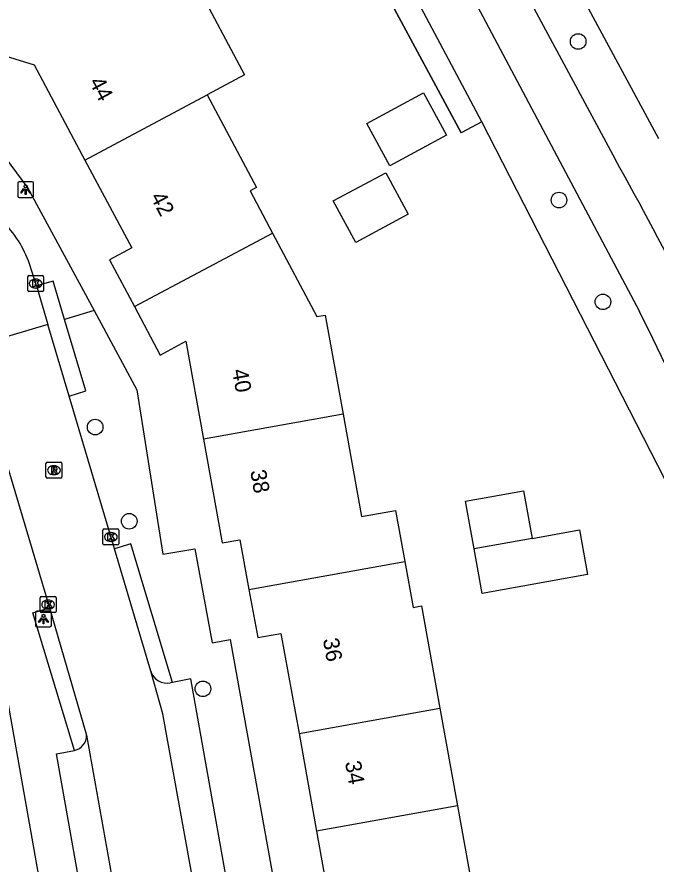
# Model space of a CAD drawing. Extents: x 157793 to 159380, y 380882 to 382313.
# Drawn here: x 158928.5 to 158968.6, y 381661.8 to 381715 of the extents above; entities that cross this region are included whole.
import ezdxf

# ---------------------------------------------------------------- set-up
doc = ezdxf.new("R2010")
doc.units = 0
for name, color, linetype in [('IMGEO_Boom', 7, 'Continuous'), ('IMGEO_Fietspad_gesloten', 7, 'Continuous'), ('IMGEO_Groenvoorziening', 7, 'Continuous'), ('IMGEO_Kolk', 7, 'Continuous'), ('IMGEO_Lichtpunt', 7, 'Continuous'), ('IMGEO_Muur', 7, 'Continuous'), ('IMGEO_Pand', 7, 'Continuous'), ('IMGEO_Pand_nummerreeks', 7, 'Continuous'), ('IMGEO_Rijbaan_lokaal_gesloten', 7, 'Continuous'), ('IMGEO_Rijbaan_lokaal_open', 7, 'Continuous'), ('IMGEO_Rioolput', 7, 'Continuous'), ('IMGEO_Voetpad_open', 7, 'Continuous')]:
    doc.layers.add(name, color=color, linetype=linetype)

msp = doc.modelspace()

# ---------------------------------------------------------------- linework, layer by layer
at = {"layer": 'IMGEO_Boom'}
for centre in [(158963.747, 381713.47), (158962.544, 381703.514), (158965.303, 381697.128), (158933.408, 381689.267), (158935.548, 381683.36), (158940.176, 381672.84)]:
    msp.add_circle(centre, 0.489, dxfattribs=at)
at = {"layer": 'IMGEO_Fietspad_gesloten'}
for points in [[(158937.957, 381758.592), (158943.705, 381747.6), (158966.061, 381706.092)], [(158947.033, 381735.237), (158967.603, 381696.522)]]:
    msp.add_lwpolyline(points, dxfattribs=at)
for centre, radius, start, end in [((158757.902, 381589.458), 238.608, 24.45982, 29.26236), ((158687.476, 381558.341), 312.354, 22.56297, 26.25616)]:
    msp.add_arc(centre, radius, start, end, dxfattribs=at)
at = {"layer": 'IMGEO_Groenvoorziening'}
msp.add_lwpolyline([(158970.074, 381684.276), (158957.704, 381708.419)], dxfattribs=at)
at = {"layer": 'IMGEO_Kolk'}
for p, q in [((158929.171, 381697.85), (158929.171, 381698.702)), ((158929.246, 381698.776), (158930.098, 381698.776)), ((158929.659, 381698.556), (158929.684, 381698.556)), ((158930.172, 381698.702), (158930.172, 381697.85)), ((158929.682, 381697.996), (158929.657, 381697.996)), ((158930.098, 381697.776), (158929.246, 381697.776)), ((158933.893, 381681.946), (158933.893, 381682.798)), ((158933.968, 381682.872), (158934.82, 381682.872)), ((158934.381, 381682.652), (158934.406, 381682.652)), ((158934.894, 381682.798), (158934.894, 381681.946)), ((158934.404, 381682.092), (158934.379, 381682.092)), ((158934.82, 381681.872), (158933.968, 381681.872)), ((158929.953, 381677.704), (158929.953, 381678.556)), ((158930.028, 381678.63), (158930.88, 381678.63)), ((158930.441, 381678.41), (158930.466, 381678.41)), ((158930.954, 381678.556), (158930.954, 381677.704)), ((158930.464, 381677.85), (158930.439, 381677.85)), ((158930.88, 381677.63), (158930.028, 381677.63))]:
    msp.add_line(p, q, dxfattribs=at)
for points in [[(158929.171, 381697.85), (158929.171, 381698.702)], [(158929.246, 381698.776), (158930.098, 381698.776)], [(158929.492, 381698.476), (158929.615, 381698.476), (158929.615, 381698.325), (158929.745, 381698.476), (158929.909, 381698.476), (158929.763, 381698.325), (158929.916, 381698.076), (158929.764, 381698.076), (158929.679, 381698.24), (158929.615, 381698.173), (158929.615, 381698.076), (158929.492, 381698.076), (158929.492, 381698.476)], [(158930.172, 381698.702), (158930.172, 381697.85)], [(158930.098, 381697.776), (158929.246, 381697.776)], [(158933.893, 381681.946), (158933.893, 381682.798)], [(158933.968, 381682.872), (158934.82, 381682.872)], [(158934.214, 381682.572), (158934.337, 381682.572), (158934.337, 381682.421), (158934.467, 381682.572), (158934.631, 381682.572), (158934.485, 381682.421), (158934.638, 381682.172), (158934.486, 381682.172), (158934.401, 381682.336), (158934.337, 381682.269), (158934.337, 381682.172), (158934.214, 381682.172), (158934.214, 381682.572)], [(158934.894, 381682.798), (158934.894, 381681.946)], [(158934.82, 381681.872), (158933.968, 381681.872)], [(158929.953, 381677.704), (158929.953, 381678.556)], [(158930.028, 381678.63), (158930.88, 381678.63)], [(158930.274, 381678.33), (158930.397, 381678.33), (158930.397, 381678.179), (158930.527, 381678.33), (158930.691, 381678.33), (158930.545, 381678.179), (158930.698, 381677.93), (158930.546, 381677.93), (158930.461, 381678.094), (158930.397, 381678.027), (158930.397, 381677.93), (158930.274, 381677.93), (158930.274, 381678.33)], [(158930.954, 381678.556), (158930.954, 381677.704)], [(158930.88, 381677.63), (158930.028, 381677.63)]]:
    msp.add_lwpolyline(points, dxfattribs=at)
for centre, start, end in [((158929.248, 381698.7), 91.552, 178.448), ((158929.248, 381698.7), 91.552, 178.448), ((158930.096, 381698.7), 1.552, 88.448), ((158930.096, 381698.7), 1.552, 88.448), ((158929.248, 381697.852), 181.552, 268.448), ((158929.248, 381697.852), 181.552, 268.448), ((158930.096, 381697.852), 271.552, 358.448), ((158930.096, 381697.852), 271.552, 358.448), ((158933.97, 381682.796), 91.552, 178.448), ((158933.97, 381682.796), 91.552, 178.448), ((158934.818, 381682.796), 1.552, 88.448), ((158934.818, 381682.796), 1.552, 88.448), ((158933.97, 381681.948), 181.552, 268.448), ((158933.97, 381681.948), 181.552, 268.448), ((158934.818, 381681.948), 271.552, 358.448), ((158934.818, 381681.948), 271.552, 358.448), ((158930.03, 381678.554), 91.552, 178.448), ((158930.03, 381678.554), 91.552, 178.448), ((158930.878, 381678.554), 1.552, 88.448), ((158930.878, 381678.554), 1.552, 88.448), ((158930.03, 381677.706), 181.552, 268.448), ((158930.03, 381677.706), 181.552, 268.448), ((158930.878, 381677.706), 271.552, 358.448), ((158930.878, 381677.706), 271.552, 358.448)]:
    msp.add_arc(centre, 0.0765, start, end, dxfattribs=at)
for centre, major_axis, ratio, start_param, end_param in [((158929.658, 381698.276), (-0.387, 0.002), 0.722429, 4.712389, 7.853982), ((158929.683, 381698.276), (-0.39, 0.002), 0.717154, 1.570796, 4.712389), ((158934.38, 381682.372), (-0.387, 0.002), 0.722429, 4.712389, 7.853982), ((158934.405, 381682.372), (-0.39, 0.002), 0.717154, 1.570796, 4.712389), ((158930.44, 381678.13), (-0.387, 0.002), 0.722429, 4.712389, 7.853982), ((158930.465, 381678.13), (-0.39, 0.002), 0.717154, 1.570796, 4.712389)]:
    msp.add_ellipse(centre, major_axis=major_axis, ratio=ratio, start_param=start_param, end_param=end_param, dxfattribs=at)
at = {"layer": 'IMGEO_Lichtpunt'}
for p, q in [((158928.543, 381704.577), (158928.543, 381703.77)), ((158928.543, 381704.577), (158928.543, 381703.77)), ((158929.445, 381704.672), (158928.637, 381704.672)), ((158929.445, 381704.672), (158928.637, 381704.672)), ((158929.539, 381703.77), (158929.539, 381704.577)), ((158929.539, 381703.77), (158929.539, 381704.577)), ((158928.637, 381703.676), (158929.445, 381703.676)), ((158928.637, 381703.676), (158929.445, 381703.676)), ((158929.662, 381677.625), (158929.662, 381676.818)), ((158929.662, 381677.625), (158929.662, 381676.818)), ((158930.564, 381677.72), (158929.756, 381677.72)), ((158930.564, 381677.72), (158929.756, 381677.72)), ((158930.658, 381676.818), (158930.658, 381677.625)), ((158930.658, 381676.818), (158930.658, 381677.625)), ((158929.756, 381676.724), (158930.564, 381676.724)), ((158929.756, 381676.724), (158930.564, 381676.724))]:
    msp.add_line(p, q, dxfattribs=at)
for points in [[(158928.917, 381704.241), (158928.956, 381704.213), (158928.768, 381703.951), (158928.73, 381703.978), (158928.917, 381704.241)], [(158929.019, 381704.193), (158929.066, 381704.193), (158929.066, 381703.871), (158929.019, 381703.871), (158929.019, 381704.193)], [(158929.129, 381704.213), (158929.167, 381704.24), (158929.354, 381703.978), (158929.315, 381703.95), (158929.129, 381704.213)], [(158930.036, 381677.289), (158930.075, 381677.261), (158929.887, 381676.999), (158929.849, 381677.026), (158930.036, 381677.289)], [(158930.138, 381677.241), (158930.185, 381677.241), (158930.185, 381676.919), (158930.138, 381676.919), (158930.138, 381677.241)], [(158930.248, 381677.261), (158930.286, 381677.288), (158930.473, 381677.026), (158930.434, 381676.998), (158930.248, 381677.261)]]:
    msp.add_lwpolyline(points, dxfattribs=at)
for centre in [(158929.042, 381704.375), (158930.161, 381677.423)]:
    msp.add_circle(centre, 0.0994, dxfattribs=at)
for centre, start, end in [((158928.637, 381704.577), 90, 180), ((158928.637, 381704.577), 90, 180), ((158929.445, 381704.577), 0, 90), ((158929.445, 381704.577), 0, 90), ((158928.637, 381703.77), 180, 270), ((158928.637, 381703.77), 180, 270), ((158929.445, 381703.77), 270, 0), ((158929.445, 381703.77), 270, 360), ((158929.756, 381677.625), 90, 180), ((158929.756, 381677.625), 90, 180), ((158930.564, 381677.625), 0, 90), ((158930.564, 381677.625), 0, 90), ((158929.756, 381676.818), 180, 270), ((158929.756, 381676.818), 180, 270), ((158930.564, 381676.818), 270, 0), ((158930.564, 381676.818), 270, 360)]:
    msp.add_arc(centre, 0.0946, start, end, dxfattribs=at)
at = {"layer": 'IMGEO_Muur'}
msp.add_lwpolyline([(158951.78, 381716.344), (158956.396, 381707.73)], dxfattribs=at)
at = {"layer": 'IMGEO_Pand'}
for points in [[(158928.445, 381718.593), (158931.401, 381717.693), (158932.018, 381716.536), (158935.459, 381718.371), (158936.902, 381715.665), (158937.357, 381715.907), (158939.713, 381717.163), (158942.798, 381711.375), (158940.443, 381710.119)], [(158926.789, 381712.857), (158929.571, 381712.01), (158932.764, 381706.024)], [(158950.48, 381708.318), (158954.024, 381710.246), (158955.47, 381707.589), (158951.926, 381705.661), (158950.48, 381708.318)], [(158932.764, 381706.024), (158940.443, 381710.119)], [(158940.443, 381710.119), (158943.542, 381704.31), (158943.135, 381704.093), (158944.55, 381701.441)], [(158932.764, 381706.024), (158935.701, 381700.516), (158934.307, 381699.772), (158935.872, 381696.837)], [(158949.788, 381700.853), (158948.368, 381703.467), (158951.667, 381705.217), (158953.069, 381702.637), (158949.788, 381700.853)], [(158935.872, 381696.837), (158944.55, 381701.441)], [(158944.55, 381701.441), (158947.342, 381696.205), (158947.865, 381696.299), (158948.985, 381690.084)], [(158935.872, 381696.837), (158937.497, 381693.791), (158939.112, 381694.653), (158940.221, 381688.505)], [(158948.985, 381690.084), (158940.221, 381688.505)], [(158948.985, 381690.084), (158950.145, 381683.652), (158952.283, 381684.038), (158952.861, 381680.834)], [(158940.221, 381688.505), (158941.394, 381681.998), (158942.488, 381682.196), (158943.066, 381679.068)], [(158957.219, 381681.62), (158956.678, 381684.619), (158960.315, 381685.275), (158960.856, 381682.275)], [(158960.856, 381682.275), (158963.831, 381682.811), (158964.335, 381680.022), (158957.722, 381678.829), (158957.219, 381681.62)], [(158960.856, 381682.275), (158957.219, 381681.62)], [(158943.066, 381679.068), (158952.861, 381680.834)], [(158952.861, 381680.834), (158953.38, 381677.954), (158953.903, 381678.048), (158955.06, 381671.631)], [(158943.066, 381679.068), (158943.622, 381676.059), (158945.079, 381676.322), (158946.212, 381670.036)], [(158946.212, 381670.036), (158955.06, 381671.631)], [(158955.06, 381671.631), (158956.164, 381665.506)], [(158946.212, 381670.036), (158947.317, 381663.911)], [(158956.164, 381665.506), (158947.317, 381663.911)], [(158956.164, 381665.506), (158957.276, 381659.339), (158959.294, 381659.703), (158959.884, 381656.431)], [(158947.317, 381663.911), (158948.47, 381657.513), (158949.586, 381657.714), (158950.134, 381654.674)]]:
    msp.add_lwpolyline(points, dxfattribs=at)
at = {"layer": 'IMGEO_Rijbaan_lokaal_gesloten'}
msp.add_lwpolyline([(158968.811, 381707.36), (158963.975, 381716.327), (158957.376, 381728.536), (158945.899, 381750), (158945.442, 381750.854), (158942.76, 381755.863), (158942.168, 381756.961)], dxfattribs=at)
at = {"layer": 'IMGEO_Rijbaan_lokaal_open'}
for points in [[(158929.719, 381698.127), (158929.28, 381699.509)], [(158929.719, 381698.127), (158930.434, 381695.714)], [(158930.434, 381695.714), (158925.631, 381694.292)], [(158931.766, 381691.219), (158930.434, 381695.714)], [(158934.627, 381681.632), (158931.766, 381691.219)], [(158927.262, 381688.906), (158930.533, 381677.923)], [(158936.899, 381673.945), (158934.627, 381681.632)], [(158930.533, 381677.923), (158932.868, 381669.934)], [(158940.458, 381655.767), (158937.654, 381671.271), (158936.899, 381673.945)], [(158932.868, 381669.934), (158937.148, 381645.923)]]:
    msp.add_lwpolyline(points, dxfattribs=at)
msp.add_arc((158922.494, 381697.142), 7.187, 19.2276, 44.954, dxfattribs=at)
at = {"layer": 'IMGEO_Rioolput'}
for p, q in [((158930.319, 381686.136), (158930.319, 381686.988)), ((158930.394, 381687.062), (158931.246, 381687.062)), ((158930.807, 381686.842), (158930.832, 381686.842)), ((158931.32, 381686.988), (158931.32, 381686.136)), ((158930.83, 381686.282), (158930.805, 381686.282)), ((158931.246, 381686.062), (158930.394, 381686.062))]:
    msp.add_line(p, q, dxfattribs=at)
for points in [[(158930.319, 381686.136), (158930.319, 381686.988)], [(158930.394, 381687.062), (158931.246, 381687.062)], [(158931.32, 381686.988), (158931.32, 381686.136)], [(158930.908, 381686.76), (158930.656, 381686.762), (158930.656, 381686.362)], [(158930.656, 381686.362), (158930.78, 381686.362), (158930.78, 381686.524), (158930.791, 381686.524)], [(158930.834, 381686.681), (158930.78, 381686.681), (158930.78, 381686.6)], [(158930.78, 381686.6), (158930.832, 381686.6)], [(158930.838, 381686.495), (158930.909, 381686.362), (158931.049, 381686.362), (158930.984, 381686.488)], [(158931.246, 381686.062), (158930.394, 381686.062)]]:
    msp.add_lwpolyline(points, dxfattribs=at)
for centre, radius, start, end in [((158930.396, 381686.986), 0.0765, 91.552, 178.448), ((158930.396, 381686.986), 0.0765, 91.552, 178.448), ((158931.244, 381686.986), 0.0765, 1.552, 88.448), ((158931.244, 381686.986), 0.0765, 1.552, 88.448), ((158930.79, 381686.471), 0.0533, 26.0293, 88.6989), ((158930.816, 381686.789), 0.19, 274.7715, 282.9687), ((158930.84, 381686.585), 0.0964, 77.0061, 93.1865), ((158930.854, 381686.642), 0.0378, 276.6634, 79.6772), ((158930.907, 381686.65), 0.109, 350.3612, 89.416), ((158930.905, 381686.65), 0.112, 277.5842, 350.9817), ((158930.889, 381686.435), 0.108, 29.5134, 73.7905), ((158930.396, 381686.138), 0.0765, 181.552, 268.448), ((158930.396, 381686.138), 0.0765, 181.552, 268.448), ((158931.244, 381686.138), 0.0765, 271.552, 358.448), ((158931.244, 381686.138), 0.0765, 271.552, 358.448)]:
    msp.add_arc(centre, radius, start, end, dxfattribs=at)
for centre, major_axis, ratio, start_param, end_param in [((158930.806, 381686.562), (-0.387, 0.002), 0.722429, 4.712389, 7.853982), ((158930.831, 381686.562), (-0.39, 0.002), 0.717154, 1.570796, 4.712389)]:
    msp.add_ellipse(centre, major_axis=major_axis, ratio=ratio, start_param=start_param, end_param=end_param, dxfattribs=at)
at = {"layer": 'IMGEO_Voetpad_open'}
for points in [[(158957.704, 381708.419), (158949.708, 381723.461), (158948.524, 381725.688), (158942.832, 381727.753)], [(158957.704, 381708.419), (158956.396, 381707.73), (158951.78, 381716.344), (158947.513, 381724.307), (158941.134, 381726.767)], [(158926.789, 381712.857), (158925.66, 381708.988), (158929.188, 381704.263), (158933.347, 381696.577)], [(158931.485, 381696.025), (158930.769, 381698.433), (158929.719, 381698.127)], [(158933.347, 381696.577), (158931.485, 381696.025)], [(158933.347, 381696.577), (158936.035, 381691.609), (158937.663, 381681.283), (158939.663, 381681.626), (158940.759, 381675.726), (158941.893, 381675.941), (158945.318, 381656.906), (158947.13, 381657.198), (158948.17, 381651.416), (158949.325, 381651.645), (158951.588, 381638.82), (158954.479, 381639.407)], [(158931.766, 381691.219), (158932.818, 381691.544), (158931.485, 381696.025)], [(158929.831, 381641.237), (158932.471, 381641.774), (158931.938, 381644.558), (158933.664, 381644.875), (158931.304, 381658.177), (158930.415, 381658.024), (158924.881, 381689.125)], [(158938.266, 381673.239), (158935.659, 381681.939), (158934.627, 381681.632)], [(158932.112, 381668.977), (158929.486, 381677.618), (158930.533, 381677.923)], [(158938.266, 381673.239), (158938.141, 381673.225)], [(158941.3, 381656.915), (158942.337, 381657.12), (158939.425, 381673.473), (158938.266, 381673.239)], [(158935.897, 381646.65), (158934.936, 381646.481), (158930.972, 381668.757), (158932.112, 381668.977)]]:
    msp.add_lwpolyline(points, dxfattribs=at)
for centre, radius, start, end in [((158937.914, 381674.264), 1.064, 197.4577, 282.3397), ((158931.914, 381669.91), 0.954, 281.9548, 1.43)]:
    msp.add_arc(centre, radius, start, end, dxfattribs=at)

# ---------------------------------------------------------------- texts
at = {"layer": 'IMGEO_Pand_nummerreeks'}
for s, rotation, p in [('44', 298.0747, (158933.003, 381710.932)), ('42', 298.0691, (158936.849, 381703.718)), ('40', 280.2253, (158942, 381692.837)), ('38', 280.2188, (158943.141, 381686.509)), ('36', 280.2182, (158947.707, 381675.945)), ('34', 280.2266, (158949.097, 381668.234))]:
    msp.add_text(s, height=1, rotation=rotation, dxfattribs=at).set_placement(p)

doc.saveas('drawing.dxf')
